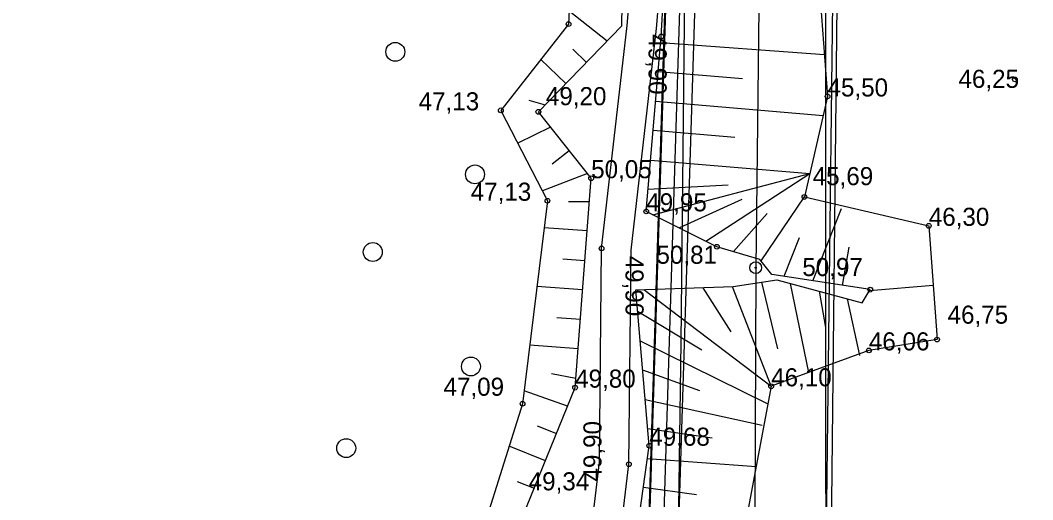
# Model space of a CAD drawing. Extents: x 700746 to 706058, y 6570320 to 6580460.
# Drawn here: x 702756.9 to 702894, y 6575779 to 6575844 of the extents above; entities that cross this region are included whole.
import ezdxf

# ---------------------------------------------------------------- set-up
doc = ezdxf.new("R2010")
doc.units = 0
for name, color, linetype in [('HALJASTUS', 7, 'Continuous'), ('illumineerimisjooned', 7, 'Continuous'), ('Kaitsevöönd', 7, 'Continuous'), ('kataster', 7, 'Continuous'), ('KORGUS-EH2000', 7, 'Continuous'), ('KPKAABEL', 7, 'Continuous'), ('Plokid', 7, 'Continuous'), ('POST', 7, 'Continuous'), ('RELJEEF', 7, 'Continuous'), ('TEE', 7, 'Continuous'), ('Tmaad_maeeraldised_kehtivad', 7, 'Continuous'), ('VWX2_MV_PLOKK', 7, 'Continuous')]:
    doc.layers.add(name, color=color, linetype=linetype)

msp = doc.modelspace()

# ---------------------------------------------------------------- linework, layer by layer
at = {"layer": 'HALJASTUS'}
for centre in [(702807.71, 6575839.71), (702818.5, 6575823.1), (702804.66, 6575812.58), (702817.95, 6575797.07), (702801.07, 6575786)]:
    msp.add_circle(centre, 1.28, dxfattribs=at)
at = {"layer": 'illumineerimisjooned'}
msp.add_lwpolyline([(703275.45, 6577071.68), (703358.03, 6576531.93), (703309.57, 6576228.79), (703291.69, 6575965.8), (703292.02, 6575933.77), (703296.8, 6575575.06), (702854, 6575511.22), (702839.23, 6575620.77), (702850.34, 6575977.31), (702784.78, 6576064.06), (702784.62, 6576095.83), (702844.43, 6576209.85), (702855.46, 6576267.3), (702846.53, 6576489.41), (702878.89, 6576547.09), (702976.89, 6576643.26), (702915.33, 6577059.56)], dxfattribs=at)
at = {"layer": 'Kaitsevöönd'}
for points in [[(702808.74, 6576109.92), (702830.03, 6576060.94), (702864.5, 6575987.24), (702865.48, 6575983.2), (702867.41, 6575887.93), (702864.44, 6575639.03), (702863.5, 6575550.31), (702871.75, 6575516.76), (703096.25, 6575553.86)], [(703057.55, 6575527.21), (702948.27, 6575509.25), (702866.4, 6575495.73), (702861.96, 6575495.44), (702858.68, 6575497.18), (702855.69, 6575499.88), (702853.95, 6575503.84), (702843.23, 6575549.52), (702845.07, 6575698.17), (702845.65, 6575745.88), (702846.42, 6575800.35), (702847.19, 6575873.76), (702847.19, 6575901.67), (702846.52, 6575932.87), (702845.54, 6575980.61), (702820.94, 6576032.47), (702787.75, 6576109.14)]]:
    msp.add_lwpolyline(points, dxfattribs=at)
at = {"layer": 'kataster'}
msp.add_lwpolyline([(702852.27, 6575508.89), (702837.26, 6575620.73), (702848.38, 6575976.59), (702782.85, 6576063.35), (702782.57, 6576096.37), (702842.53, 6576210.56), (702853.4, 6576267.5), (702844.46, 6576489.93), (702877.29, 6576548.25), (702974.72, 6576643.9), (702913.57, 6577058.07), (702784.04, 6577102.84), (702746.48, 6577248.7), (702719.69, 6577297.36), (702713.81, 6577334.91), (703089.87, 6577211.79), (703231.53, 6577106.55), (703277.36, 6577072.83), (703360.09, 6576531.99), (703311.6, 6576228.52), (703293.62, 6575965.66), (703298.84, 6575573.29)], close=True, dxfattribs=at)
msp.add_lwpolyline([(702782.57, 6576096.37), (702782.85, 6576063.35), (702848.38, 6575976.59), (702837.26, 6575620.73), (702852.27, 6575508.89), (703298.84, 6575573.29), (703375.63, 6575584.41), (703375.41, 6575624), (703375.74, 6575634.8), (703375.62, 6575689.75), (703370.21, 6575799.42), (703370.29, 6575828.47), (703365.86, 6576033.99), (703361.97, 6576073.22), (703340.19, 6576155.31)], dxfattribs=at)
at = {"layer": 'KORGUS-EH2000'}
for centre in [(702831.17, 6575843.47), (702843.71, 6575841.79), (702891.61, 6575835.97), (702866.23, 6575833.66), (702822, 6575831.78), (702827.08, 6575831.58), (702834.23, 6575822.58), (702863.1, 6575820.04), (702828.31, 6575819.53), (702841.69, 6575818.09), (702879.94, 6575816.13), (702835.64, 6575813.07), (702851.25, 6575813.29), (702872.01, 6575807.48), (702881.06, 6575800.72), (702871.83, 6575799.25), (702832.06, 6575794.2), (702858.6, 6575794.38), (702824.94, 6575792.02), (702842.1, 6575786.33), (702839.34, 6575783.82)]:
    msp.add_circle(centre, 0.32, dxfattribs=at)
at = {"layer": 'KPKAABEL'}
msp.add_lwpolyline([(702819.63, 6576245.48), (702836.59, 6576184.26), (702797.6, 6576109.54), (702828.99, 6576046.16), (702858.93, 6575984.92), (702857.42, 6575888.76), (702856.51, 6575810.46), (702856.12, 6575711.01), (702855.37, 6575615.97), (702854.39, 6575550.18), (702865.02, 6575505.16), (702921.92, 6575514.25), (702993.74, 6575525.72), (703056.42, 6575535.34), (703120.25, 6575545.36), (703173.19, 6575553.73), (703215.56, 6575560.47), (703265.05, 6575567.87), (703307.33, 6575597.7), (703332.6, 6575614.36)], dxfattribs=at)
at = {"layer": 'Plokid'}
for points in [[(702917.13, 6577061.05), (702979.02, 6576642.55), (702880.49, 6576545.86), (702848.55, 6576488.92), (702857.46, 6576267.15), (702846.34, 6576209.18), (702786.62, 6576095.35), (702786.77, 6576064.74), (702852.36, 6575977.95), (702841.24, 6575620.87), (702855.72, 6575513.48), (703019.07, 6575537.04)], [(703072.3, 6576854.63), (703101.31, 6576579.97), (703076.01, 6576303.02), (703067.36, 6576229.67), (703051.03, 6576091.21), (703059.38, 6575886.59), (702981.97, 6575701.33), (702866.03, 6575711.28), (702865.95, 6575985.44), (702842.72, 6576158.42), (702849.09, 6576223.53)]]:
    msp.add_lwpolyline(points, dxfattribs=at)
at = {"layer": 'POST'}
for radius in [0.8, 0.0747]:
    msp.add_circle((702856.51, 6575810.46), radius, dxfattribs=at)
at = {"layer": 'RELJEEF'}
for p, q in [((702836.38, 6575841.14), (702831.25, 6575845.21)), ((702843.64, 6575840.99), (702865.81, 6575839.35)), ((702831.75, 6575840.07), (702833.59, 6575838.27)), ((702830.8, 6575835.41), (702827.42, 6575838.69)), ((702854.71, 6575836.04), (702843.3, 6575837.01)), ((702825.79, 6575833.15), (702828.02, 6575832.54)), ((702842.96, 6575833.02), (702865.64, 6575831.09)), ((702828.74, 6575829.49), (702824.29, 6575827.33)), ((702853.68, 6575828.1), (702842.62, 6575829.04)), ((702828.94, 6575824.55), (702831.23, 6575826.36)), ((702842.28, 6575825.05), (702863.83, 6575823.22)), ((702833.72, 6575823.23), (702827.63, 6575820.86)), ((702842.6, 6575817.64), (702863.83, 6575823.22)), ((702849.75, 6575814.05), (702863.83, 6575823.22)), ((702852.77, 6575821.63), (702841.94, 6575821.07)), ((702831.14, 6575819.42), (702833.99, 6575819.42)), ((702854.62, 6575819.72), (702846.17, 6575815.84)), ((702857.23, 6575811.39), (702863.1, 6575820.04)), ((702858.08, 6575817.78), (702853.48, 6575812.64)), ((702864.26, 6575808.67), (702868.12, 6575818.46)), ((702833.68, 6575815.43), (702827.86, 6575815.87)), ((702862.37, 6575814.5), (702860.3, 6575809.28)), ((702869.11, 6575813.25), (702868.21, 6575808.06)), ((702830.38, 6575811.67), (702833.38, 6575811.44)), ((702833.07, 6575807.45), (702826.89, 6575807.92)), ((702849.35, 6575807.75), (702853.15, 6575801.75)), ((702858.6, 6575794.38), (702853.35, 6575807.88)), ((702857.3, 6575808.48), (702859.48, 6575799.47)), ((702863.7, 6575796.26), (702861.21, 6575808.3)), ((702871.93, 6575807.35), (702880.52, 6575808.07)), ((702841.36, 6575807.48), (702858.6, 6575794.38)), ((702865.08, 6575807.26), (702865.97, 6575802.34)), ((702870.62, 6575798.54), (702868.94, 6575806.23)), ((702829.58, 6575803.71), (702832.77, 6575803.46)), ((702849.2, 6575799.26), (702840.52, 6575804.54)), ((702832.46, 6575799.47), (702825.91, 6575799.97)), ((702840.87, 6575800.55), (702858.16, 6575792.02)), ((702828.84, 6575796.1), (702832.16, 6575795.49)), ((702848.95, 6575793.77), (702841.21, 6575796.57)), ((702831.04, 6575791.69), (702825.15, 6575793.75)), ((702841.56, 6575792.58), (702857.39, 6575789.12)), ((702826.93, 6575789.04), (702829.54, 6575787.98)), ((702850.63, 6575787.35), (702841.9, 6575788.6)), ((702828.03, 6575784.28), (702823.13, 6575786.27)), ((702841.86, 6575784.62), (702856.57, 6575783.52)), ((702824.23, 6575781.5), (702826.53, 6575780.57)), ((702848.48, 6575779.66), (702841.3, 6575780.66))]:
    msp.add_line(p, q, dxfattribs=at)
for points in [[(702828.37, 6575684.72), (702829.26, 6575696.66), (702822.62, 6575737.32), (702822.04, 6575768.66), (702827.27, 6575769.79), (702828.85, 6575773.89), (702824.99, 6575776.78), (702832.06, 6575794.2), (702834.23, 6575822.58), (702827.08, 6575831.58), (702838.4, 6575843.22), (702838.73, 6575866.03), (702838.73, 6575891.12), (702841.89, 6575945.31), (702837.23, 6575970.21), (702822.36, 6575995.39), (702798.58, 6576020.94)], [(702797.4, 6576019.45), (702821.32, 6575993.01), (702834.01, 6575967.92), (702837.82, 6575941.62), (702833.51, 6575894.05), (702831.17, 6575843.47), (702822, 6575831.78), (702828.31, 6575819.53), (702824.94, 6575792.02), (702817.14, 6575767.18), (702816.7, 6575734.45), (702825.74, 6575693.02), (702823.33, 6575626.62), (702826.96, 6575601.89), (702832.23, 6575570.09), (702842.59, 6575518.19), (702856.27, 6575484.06), (702868.07, 6575485.72)], [(702871.59, 6575719.69), (702874.16, 6575742.67), (702870.56, 6575745.19), (702860.96, 6575753.45), (702844.67, 6575750.3), (702837.51, 6575753.59), (702842.1, 6575786.33), (702840.27, 6575807.44), (702853.44, 6575807.89), (702859.35, 6575808.8), (702870.94, 6575805.69), (702872.01, 6575807.48), (702858.7, 6575809.52), (702857.07, 6575811.59), (702851.25, 6575813.29), (702841.69, 6575818.09), (702843.71, 6575841.79), (702844.92, 6575862.74), (702851.28, 6575867.18), (702864.84, 6575861.89)], [(702865.77, 6575857.93), (702864.62, 6575855.39), (702866.23, 6575833.66), (702863.1, 6575820.04), (702879.94, 6575816.13), (702881.06, 6575800.72), (702871.83, 6575799.25), (702858.6, 6575794.38), (702851.08, 6575754.15), (702862.58, 6575756.25), (702875.15, 6575756.26), (702873.1, 6575746.48), (702876.87, 6575743.54), (702874.68, 6575721.87)]]:
    msp.add_lwpolyline(points, dxfattribs=at)
at = {"layer": 'TEE'}
for points in [[(702830.03, 6575684.97), (702831.15, 6575725.51), (702831.82, 6575754.56), (702835.35, 6575784.08), (702835.64, 6575813.07), (702839.09, 6575843.28), (702841.09, 6575866.65), (702842.66, 6575897.87), (702846.65, 6575935.93), (702841.57, 6575967.65), (702838.1, 6575974.63), (702830.65, 6575991.1), (702817.57, 6576005.08), (702798.58, 6576023.98), (702784.19, 6576040.1), (702774.3, 6576061.06), (702771.81, 6576073.95), (702774.34, 6576099.09)], [(702834.03, 6575684.86), (702835.15, 6575725.41), (702835.81, 6575754.28), (702839.34, 6575783.82), (702839.64, 6575812.82), (702843.07, 6575842.88), (702845.08, 6575866.37), (702846.65, 6575897.56), (702850.69, 6575936.04), (702845.43, 6575968.88), (702841.71, 6575976.35), (702834.02, 6575993.35), (702820.44, 6576007.87), (702801.48, 6576026.73), (702787.56, 6576042.33), (702778.13, 6576062.31), (702775.85, 6576074.13), (702778.24, 6576097.93)]]:
    msp.add_lwpolyline(points, dxfattribs=at)
at = {"layer": 'Tmaad_maeeraldised_kehtivad'}
msp.add_lwpolyline([(703277.3, 6577072.8), (703360.06, 6576531.93), (703311.56, 6576228.56), (703293.69, 6575965.74), (703294.02, 6575933.8), (703298.82, 6575573.33), (702852.29, 6575508.95), (702837.23, 6575620.66), (702848.32, 6575976.66), (702782.78, 6576063.39), (702782.61, 6576096.32), (702842.53, 6576210.52), (702853.45, 6576267.45), (702844.51, 6576489.89), (702877.28, 6576548.31), (702974.76, 6576643.97), (702913.53, 6577058.07)], dxfattribs=at)
at = {"layer": 'VWX2_MV_PLOKK'}
msp.add_lwpolyline([(703145.59, 6575981.92), (703053.36, 6575698.14), (703018.17, 6575532.81), (702852.27, 6575508.89), (702837.26, 6575620.73), (702848.38, 6575976.59), (702782.85, 6576063.35), (702782.57, 6576096.37), (702842.53, 6576210.56), (702853.4, 6576267.5), (702842.72, 6576158.42), (702865.95, 6575985.44), (702867.94, 6575888.34), (702866.03, 6575711.28), (702981.97, 6575701.33), (703059.38, 6575886.59), (703051.03, 6576091.21), (703067.36, 6576229.67), (703076.01, 6576303.02), (703101.31, 6576579.97), (703072.3, 6576854.63), (703072.13, 6576856.26), (703120.61, 6576749.6), (703123.04, 6576234.88)], close=True, dxfattribs=at)
msp.add_lwpolyline([(703145.59, 6575981.92), (703053.36, 6575698.14), (703018.17, 6575532.81), (702852.27, 6575508.89), (702837.26, 6575620.73), (702848.38, 6575976.59), (702782.85, 6576063.35), (702782.57, 6576096.37), (702842.53, 6576210.56), (702853.4, 6576267.5), (702842.72, 6576158.42), (702865.95, 6575985.44), (702867.94, 6575888.34), (702866.03, 6575711.28), (702981.97, 6575701.33), (703059.38, 6575886.59), (703051.03, 6576091.21), (703067.36, 6576229.67), (703076.01, 6576303.02), (703101.31, 6576579.97), (703072.3, 6576854.63), (703072.13, 6576856.26), (703120.61, 6576749.6), (703123.04, 6576234.88)], close=True, dxfattribs=at)

# ---------------------------------------------------------------- texts
at = {"layer": 'KORGUS-EH2000'}
for rotation, p in [(270, (702842, 6575842.12)), (270, (702838.88, 6575812.08)), (90, (702835.63, 6575781.48))]:
    msp.add_text('49,90 ', height=2.45, rotation=rotation, dxfattribs=at).set_placement(p)
for s, p in [('46,25 ', (702883.96, 6575834.83)), ('45,50 ', (702866.23, 6575833.66)), ('47,13 ', (702810.87, 6575831.78)), ('49,20 ', (702828.1, 6575832.48)), ('50,05 ', (702834.23, 6575822.58)), ('45,69 ', (702864.22, 6575821.64)), ('47,13 ', (702817.92, 6575819.53)), ('49,95 ', (702841.69, 6575818.09)), ('46,30 ', (702879.94, 6575816.13)), ('50,81 ', (702843.07, 6575810.99)), ('50,97 ', (702862.82, 6575809.32)), ('46,75 ', (702882.49, 6575802.87)), ('46,06 ', (702871.83, 6575799.25)), ('46,10 ', (702858.6, 6575794.38)), ('47,09 ', (702814.24, 6575793.1)), ('49,80 ', (702832.06, 6575794.2)), ('49,68 ', (702842.1, 6575786.33)), ('49,34 ', (702825.77, 6575780.28))]:
    msp.add_text(s, height=2.45, dxfattribs=at).set_placement(p)

doc.saveas('drawing.dxf')
